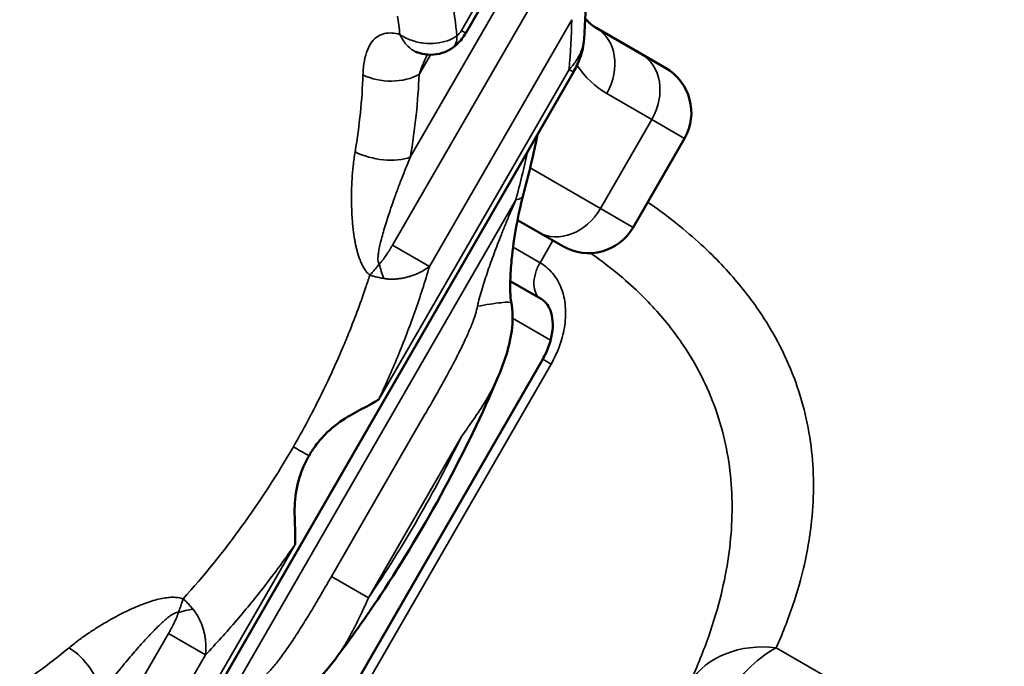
# Model space of a CAD drawing. Header units: millimetres. Extents: x 0 to 14369, y -869 to 2970.
# Tile 538 of 656: x 3885.57 to 3895.15, y 1194.54 to 1200.83. Entities that reach past the tile are written whole.
import ezdxf

# ---------------------------------------------------------------- set-up
doc = ezdxf.new("R2010")
doc.units = ezdxf.units.MM
doc.header["$LTSCALE"] = 10
doc.layers.add('Sichtbar (ISO)', color=7, linetype='Continuous', lineweight=50)
doc.layers.add('Sichtbar schmal (ISO)', color=7, linetype='Continuous', lineweight=35)

msp = doc.modelspace()

# ---------------------------------------------------------------- linework, layer by layer
at = {"layer": 'Sichtbar (ISO)'}
for p, q in [((3889.9069, 1200.7002), (3890.8179, 1202.2781)), ((3891.6144, 1200.4976), (3891.1759, 1200.7507)), ((3891.6144, 1200.4976), (3891.8528, 1200.36)), ((3890.9548, 1200.3213), (3886.4373, 1192.4967)), ((3890.9547, 1200.3213), (3890.9548, 1200.3213)), ((3891.5358, 1198.8109), (3892.0358, 1199.6769)), ((3890.6144, 1198.7655), (3890.4111, 1198.8829)), ((3890.6144, 1198.7655), (3890.8528, 1198.6279)), ((3890.3401, 1198.2888), (3890.6406, 1198.1153)), ((3890.6406, 1198.1153), (3890.6406, 1198.1153)), ((3888.5557, 1193.892), (3890.6557, 1197.5293)), ((3890.2229, 1197.361), (3890.2229, 1197.361)), ((3886.2513, 1194.876), (3886.2512, 1194.876))]:
    msp.add_line(p, q, dxfattribs=at)
for centre, start, end in [((3891.6028, 1199.9269), 330, 60), ((3891.1028, 1199.0609), 240, 330)]:
    msp.add_arc(centre, 0.5, start, end, dxfattribs=at)
msp.add_ellipse((3890.0554, 1198.0247), major_axis=(0.2952, 0.0534), ratio=0.085749, start_param=6.28315, end_param=6.283254, dxfattribs=at)
for points in [[(3891.0781, 1201.1481), (3891.0776, 1200.9823), (3891.0711, 1200.8132), (3891.0587, 1200.6416)], [(3889.4209, 1200.5194), (3889.419, 1200.5202), (3889.418, 1200.5205), (3889.418, 1200.5205)], [(3890.6068, 1199.7184), (3890.5667, 1199.5226), (3890.52, 1199.3249), (3890.467, 1199.1263)]]:
    msp.add_open_spline(points, degree=3, dxfattribs=at)
for points, knots in [([(3891.0706, 1200.8436), (3891.0751, 1200.838), (3891.0795, 1200.8327), (3891.1136, 1200.7936), (3891.1434, 1200.7695), (3891.1759, 1200.7507)], [2.9167373, 2.9167373, 2.9167373, 2.9167373, 2.9463105, 2.9463105, 3.1415927, 3.1415927, 3.1415927, 3.1415927]), ([(3889.9069, 1200.7002), (3889.8841, 1200.6608), (3889.8554, 1200.6241), (3889.808, 1200.5795), (3889.7924, 1200.5667), (3889.7761, 1200.5552)], [0, 0, 0, 0, 0.01365591, 0.01365591, 0.01973724, 0.01973724, 0.01973724, 0.01973724]), ([(3891.0589, 1200.644), (3891.055, 1200.5804), (3891.0406, 1200.5169), (3891.0014, 1200.4099), (3890.9795, 1200.3646), (3890.954, 1200.3217)], [0.00027695, 0.00027695, 0.00027695, 0.00027695, 0.01974127, 0.01974127, 0.03470044, 0.03470044, 0.03470044, 0.03470044]), ([(3889.7761, 1200.5552), (3889.7464, 1200.5343), (3889.7131, 1200.5181), (3889.6429, 1200.496), (3889.6049, 1200.4903), (3889.529, 1200.4906), (3889.4902, 1200.4968), (3889.4424, 1200.5114), (3889.4316, 1200.5152), (3889.4209, 1200.5194)], [0, 0, 0, 0, 0.010922, 0.010922, 0.02221465, 0.02221465, 0.03383586, 0.03383586, 0.03730193, 0.03730193, 0.03730193, 0.03730193]), ([(3890.467, 1199.1263), (3890.4142, 1198.9288), (3890.3753, 1198.7141), (3890.3469, 1198.4279), (3890.342, 1198.3593), (3890.3383, 1198.2199), (3890.3381, 1198.147), (3890.3506, 1198.0781)], [0, 0, 0, 0, 0.0668313, 0.0668313, 0.0876065, 0.0876065, 0.108865, 0.108865, 0.108865, 0.108865]), ([(3890.3506, 1198.0781), (3890.3647, 1198), (3890.3657, 1197.9192), (3890.3491, 1197.7507), (3890.3288, 1197.662), (3890.2799, 1197.5029), (3890.2528, 1197.4313), (3890.2229, 1197.361)], [0, 0, 0, 0, 0.02383739, 0.02383739, 0.05100363, 0.05100363, 0.07395917, 0.07395917, 0.07395917, 0.07395917]), ([(3890.6557, 1197.5293), (3890.6817, 1197.5743), (3890.7035, 1197.6226), (3890.7353, 1197.7174), (3890.7458, 1197.7651), (3890.7552, 1197.853), (3890.7544, 1197.8944), (3890.7442, 1197.966), (3890.7348, 1197.997), (3890.7101, 1198.0499), (3890.6945, 1198.0712), (3890.6658, 1198.0987), (3890.6538, 1198.1077), (3890.6406, 1198.1153)], [0, 0, 0, 0, 0.01561422, 0.01561422, 0.03100026, 0.03100026, 0.04609059, 0.04609059, 0.06111281, 0.06111281, 0.07777949, 0.07777949, 0.08813425, 0.08813425, 0.08813425, 0.08813425]), ([(3890.2229, 1197.361), (3889.9131, 1196.6305), (3889.5208, 1195.9028), (3888.9349, 1195.0211), (3888.7873, 1194.8127), (3888.635, 1194.6107)], [0, 0, 0, 0, 0.2418334, 0.2418334, 0.3189315, 0.3189315, 0.3189315, 0.3189315]), ([(3888.3814, 1196.5904), (3888.4008, 1196.6241), (3888.4221, 1196.6567), (3888.4727, 1196.7257), (3888.5028, 1196.7615), (3888.5982, 1196.8598), (3888.6647, 1196.9108), (3888.7966, 1196.994), (3888.8587, 1197.0261), (3888.9897, 1197.0946), (3889.0357, 1197.1217), (3889.0582, 1197.1365), (3889.0592, 1197.1371), (3889.06, 1197.1376)], [-0.03542474, -0.03542474, -0.03542474, -0.03542474, -0.03149139, -0.03149139, -0.02675471, -0.02675471, -0.01760203, -0.01760203, -0.00940478, -0.00940478, 0, 0, 0.00033768, 0.00033768, 0.00033768, 0.00033768]), ([(3888.247, 1195.7295), (3888.2471, 1195.7305), (3888.2471, 1195.7315), (3888.248, 1195.7481), (3888.2495, 1195.8039), (3888.243, 1195.9599), (3888.2396, 1196.0298), (3888.2458, 1196.1856), (3888.2568, 1196.2686), (3888.2942, 1196.4002), (3888.3101, 1196.444), (3888.3444, 1196.5222), (3888.362, 1196.5568), (3888.3814, 1196.5904)], [-0.1099091, -0.1099091, -0.1099091, -0.1099091, -0.1078659, -0.1078659, -0.0771022, -0.0771022, -0.0527542, -0.0527542, -0.0256401, -0.0256401, -0.0116388, -0.0116388, -0.000001, -0.000001, -0.000001, -0.000001]), ([(3888.635, 1194.6107), (3888.5634, 1194.5157), (3888.4858, 1194.4245), (3888.305, 1194.2593), (3888.1971, 1194.1844), (3888.0779, 1194.1416)], [0, 0, 0, 0, 0.03573901, 0.03573901, 0.07378991, 0.07378991, 0.07378991, 0.07378991])]:
    msp.add_open_spline(points, degree=3, knots=knots, dxfattribs=at)
at = {"layer": 'Sichtbar schmal (ISO)'}
for p, q in [((3889.8643, 1200.7248), (3890.7753, 1202.3027)), ((3889.3673, 1199.4934), (3890.6834, 1201.773)), ((3890.5792, 1201.0385), (3889.1942, 1198.6397)), ((3890.9389, 1200.8308), (3889.554, 1198.432)), ((3889.8643, 1200.7248), (3889.9069, 1200.7002)), ((3889.4528, 1200.2996), (3889.563, 1200.4905)), ((3890.9123, 1200.3458), (3889.06, 1197.1376)), ((3890.9123, 1200.3458), (3890.9547, 1200.3213)), ((3891.718, 1199.8604), (3891.2795, 1200.1136)), ((3891.218, 1198.9944), (3891.718, 1199.8604)), ((3891.718, 1199.8604), (3892.0358, 1199.6769)), ((3891.218, 1198.9944), (3890.5336, 1199.3895)), ((3887.2336, 1193.6036), (3890.3943, 1199.0782)), ((3891.218, 1198.9944), (3891.5358, 1198.8109)), ((3890.7547, 1198.6845), (3890.6297, 1198.468)), ((3889.554, 1198.432), (3889.1942, 1198.6397)), ((3890.368, 1198.6191), (3890.6297, 1198.468)), ((3890.0379, 1198.1169), (3890.0379, 1198.1169)), ((3890.3628, 1197.9293), (3890.733, 1197.7156)), ((3890.7372, 1197.4822), (3890.6557, 1197.5293)), ((3890.7372, 1197.4822), (3888.3372, 1193.3253)), ((3888.6006, 1195.4175), (3889.507, 1196.9874)), ((3888.9603, 1195.2098), (3889.8667, 1196.7797)), ((3888.247, 1195.7295), (3886.3947, 1192.5213)), ((3888.9603, 1195.2098), (3888.6006, 1195.4175)), ((3885.6283, 1192.4634), (3887.0133, 1194.8622)), ((3887.373, 1194.6545), (3887.0133, 1194.8622)), ((3909.4737, 1185.1718), (3892.9287, 1194.724)), ((3885.9881, 1192.2557), (3887.373, 1194.6545))]:
    msp.add_line(p, q, dxfattribs=at)
for centre, major_axis, ratio, start_param, end_param in [((3886.0953, 1197.8776), (2.7141, 4.7009), 0.548503, 5.622349, 5.70744), ((3886.1055, 1197.8854), (-3.5051, -6.0711), 0.548503, 2.274172, 2.358317), ((3890.6144, 1201.0749), (1, 1.7321), 0.57735, 2.103536, 2.103542), ((3889.6034, 1200.8006), (0.1726, -0.2453), 0.539651, 6.283133, 6.992785), ((3889.8039, 1200.777), (-0.048, -0.1142), 0.625429, 0.787148, 1.369219), ((3890.9259, 1200.3177), (0.25, 0.433), 0.816497, 4.712389, 6.283185), ((3891.3644, 1200.0646), (0.25, 0.433), 0.816497, 4.712389, 6.283185), ((3892.5295, 1202.2787), (-1.25, -2.1651), 0.57735, 6.010842, 6.283185), ((3885.4401, 1198.2762), (2.502, 4.3336), 0.554294, 5.305019, 5.481712), ((3889.1631, 1200.4668), (0.3997, -0.0143), 0.581454, 4.035328, 5.54332), ((3885.7293, 1198.1102), (2.7018, 4.6797), 0.548503, 5.304722, 5.481391), ((3889.0777, 1199.6606), (0.3942, -0.0677), 0.466802, 4.115818, 5.614156), ((3885.742, 1198.106), (3.5972, 6.2305), 0.548503, 5.168399, 5.241371), ((3890.1771, 1199.2036), (0.2899, -0.0774), 0.368196, 5.652191, 6.283185), ((3890.8644, 1199.1985), (-0.25, -0.433), 0.816497, 0, 1.570796), ((3889.1827, 1198.3876), (0.0992, -0.2831), 0.313272, 4.362997, 4.861838), ((3890.0554, 1198.0247), (0.2952, 0.0534), 0.085749, 0.000069, 1.671688), ((3890.7051, 1197.7317), (0.15, 0.2598), 0.619309, 6.121902, 6.122033), ((3886.129, 1197.8911), (-3.4869, -6.0394), 0.548503, 1.440459, 1.701134), ((3885.8184, 1198.0703), (-2.5001, -4.3302), 0.556723, 1.199121, 1.570788), ((3888.3931, 1196.5837), (0.3464, -0.2), 0.000032, 1.604636, 2.064147), ((3887.2258, 1194.9983), (0.2948, 0.0557), 0.313299, 1.421398, 1.920159), ((3885.451, 1198.2952), (-2.5021, -4.3337), 0.554294, 0.801476, 0.978164), ((3886.0709, 1194.4527), (-0.2557, 0.3076), 0.466802, 3.810622, 5.30896), ((3892.9544, 1193.8927), (-0.9132, 0.4076), 0.80324, 5.083145, 6.154255), ((3892.9544, 1193.8927), (-0.5, -0.866), 0.619309, 3.92699, 5.497788)]:
    msp.add_ellipse(centre, major_axis=major_axis, ratio=ratio, start_param=start_param, end_param=end_param, dxfattribs=at)
for points, knots in [([(3889.2661, 1200.6869), (3889.2626, 1200.7175), (3889.259, 1200.7476), (3889.255, 1200.7775), (3889.2509, 1200.8074), (3889.2463, 1200.8372), (3889.2415, 1200.8665)], [0, 0, 0, 0, 0.5, 0.5, 0.5, 1, 1, 1, 1]), ([(3888.9062, 1200.2946), (3888.9078, 1200.3446), (3888.9125, 1200.3893), (3888.9199, 1200.4294), (3888.9272, 1200.4695), (3888.9373, 1200.5049), (3888.9497, 1200.5358), (3888.9621, 1200.5666), (3888.9769, 1200.5929), (3888.9936, 1200.6148), (3889.0104, 1200.6367), (3889.0292, 1200.6542), (3889.0497, 1200.6676), (3889.0702, 1200.681), (3889.0924, 1200.6903), (3889.1158, 1200.6958), (3889.1392, 1200.7012), (3889.1639, 1200.7028), (3889.1889, 1200.7012), (3889.214, 1200.6996), (3889.2396, 1200.6948), (3889.2661, 1200.6869)], [0, 0, 0, 0, 0.142857, 0.142857, 0.142857, 0.285714, 0.285714, 0.285714, 0.428571, 0.428571, 0.428571, 0.571429, 0.571429, 0.571429, 0.714286, 0.714286, 0.714286, 0.857143, 0.857143, 0.857143, 1, 1, 1, 1]), ([(3889.2661, 1200.6869), (3889.2846, 1200.6484), (3889.305, 1200.6164), (3889.327, 1200.5904), (3889.349, 1200.5645), (3889.3727, 1200.5447), (3889.3968, 1200.531), (3889.4045, 1200.5267), (3889.4123, 1200.5229), (3889.4201, 1200.5198), (3889.4204, 1200.5197), (3889.4206, 1200.5196), (3889.4209, 1200.5194)], [0, 0, 0, 0, 0.2, 0.2, 0.2, 0.4, 0.4, 0.4, 0.4639553, 0.4639553, 0.4639553, 0.466191, 0.466191, 0.466191, 0.466191]), ([(3889.8207, 1200.6752), (3889.7938, 1200.6551), (3889.7624, 1200.6389), (3889.7279, 1200.6264), (3889.6934, 1200.614), (3889.6557, 1200.6056), (3889.6171, 1200.6015), (3889.5785, 1200.5975), (3889.5391, 1200.5979), (3889.499, 1200.6026), (3889.459, 1200.6074), (3889.4182, 1200.6167), (3889.3788, 1200.6305), (3889.3394, 1200.6443), (3889.3013, 1200.6626), (3889.2661, 1200.6869)], [0.0000008, 0.0000008, 0.0000008, 0.0000008, 0.2, 0.2, 0.2, 0.4, 0.4, 0.4, 0.6, 0.6, 0.6, 0.8, 0.8, 0.8, 1, 1, 1, 1]), ([(3891.0587, 1200.6416), (3891.0573, 1200.6217), (3891.054, 1200.601), (3891.0486, 1200.5796), (3891.0426, 1200.5554), (3891.0339, 1200.5304), (3891.0222, 1200.5047), (3891.0106, 1200.4791), (3890.996, 1200.4528), (3890.9778, 1200.4261), (3890.9596, 1200.3995), (3890.9379, 1200.3724), (3890.9123, 1200.3458)], [0.6112218, 0.6112218, 0.6112218, 0.6112218, 0.6999994, 0.6999994, 0.6999994, 0.8, 0.8, 0.8, 0.9, 0.9, 0.9, 1, 1, 1, 1]), ([(3889.4528, 1200.2996), (3889.4691, 1200.3445), (3889.4855, 1200.3861), (3889.5017, 1200.4243), (3889.5119, 1200.4483), (3889.522, 1200.4709), (3889.5321, 1200.4923)], [0.000001, 0.000001, 0.000001, 0.000001, 0.125, 0.125, 0.125, 0.2033122, 0.2033122, 0.2033122, 0.2033122]), ([(3888.9727, 1198.3464), (3888.9706, 1198.3483), (3888.9685, 1198.3502), (3888.9664, 1198.3522), (3888.957, 1198.3611), (3888.9479, 1198.3712), (3888.9392, 1198.3824), (3888.9365, 1198.3859), (3888.9339, 1198.3895), (3888.9312, 1198.3931), (3888.9235, 1198.4041), (3888.916, 1198.4159), (3888.909, 1198.4286), (3888.9059, 1198.434), (3888.903, 1198.4396), (3888.9001, 1198.4453), (3888.894, 1198.4575), (3888.8881, 1198.4703), (3888.8826, 1198.4837), (3888.8794, 1198.4913), (3888.8764, 1198.4991), (3888.8735, 1198.5071), (3888.8688, 1198.5196), (3888.8644, 1198.5326), (3888.8602, 1198.546), (3888.8572, 1198.5559), (3888.8542, 1198.566), (3888.8514, 1198.5763), (3888.848, 1198.5887), (3888.8447, 1198.6014), (3888.8417, 1198.6144), (3888.8387, 1198.6268), (3888.836, 1198.6396), (3888.8333, 1198.6526), (3888.8309, 1198.6645), (3888.8286, 1198.6767), (3888.8264, 1198.6891), (3888.8237, 1198.7044), (3888.8211, 1198.7201), (3888.8187, 1198.7362), (3888.8171, 1198.7474), (3888.8155, 1198.7589), (3888.814, 1198.7705), (3888.8116, 1198.789), (3888.8095, 1198.808), (3888.8075, 1198.8276), (3888.8065, 1198.8378), (3888.8055, 1198.8481), (3888.8046, 1198.8586), (3888.8027, 1198.8807), (3888.8011, 1198.9034), (3888.7997, 1198.9267), (3888.7992, 1198.9355), (3888.7987, 1198.9445), (3888.7983, 1198.9535), (3888.797, 1198.9795), (3888.7961, 1199.0061), (3888.7955, 1199.0335), (3888.7954, 1199.0407), (3888.7952, 1199.048), (3888.7951, 1199.0553), (3888.7947, 1199.0855), (3888.7948, 1199.1167), (3888.7954, 1199.1489), (3888.7955, 1199.1542), (3888.7956, 1199.1595), (3888.7957, 1199.1649), (3888.7966, 1199.2029), (3888.7982, 1199.2423), (3888.8007, 1199.2832), (3888.8032, 1199.3241), (3888.8067, 1199.3666), (3888.8114, 1199.4105), (3888.8162, 1199.4545), (3888.8222, 1199.4999), (3888.83, 1199.5464)], [0, 0, 0, 0, 0.013027, 0.013027, 0.013027, 0.071429, 0.071429, 0.071429, 0.089363, 0.089363, 0.089363, 0.142857, 0.142857, 0.142857, 0.165586, 0.165586, 0.165586, 0.214286, 0.214286, 0.214286, 0.241924, 0.241924, 0.241924, 0.285714, 0.285714, 0.285714, 0.318185, 0.318185, 0.318185, 0.357143, 0.357143, 0.357143, 0.394387, 0.394387, 0.394387, 0.428571, 0.428571, 0.428571, 0.470633, 0.470633, 0.470633, 0.5, 0.5, 0.5, 0.546875, 0.546875, 0.546875, 0.571429, 0.571429, 0.571429, 0.623141, 0.623141, 0.623141, 0.642857, 0.642857, 0.642857, 0.699362, 0.699362, 0.699362, 0.714286, 0.714286, 0.714286, 0.775598, 0.775598, 0.775598, 0.785714, 0.785714, 0.785714, 0.857143, 0.857143, 0.857143, 0.928571, 0.928571, 0.928571, 1, 1, 1, 1]), ([(3889.0654, 1198.4553), (3889.0622, 1198.4582), (3889.0596, 1198.4622), (3889.0576, 1198.4673), (3889.0571, 1198.4686), (3889.0566, 1198.4699), (3889.0562, 1198.4713), (3889.0543, 1198.4772), (3889.0531, 1198.4844), (3889.0525, 1198.4927), (3889.0524, 1198.4945), (3889.0523, 1198.4964), (3889.0522, 1198.4983), (3889.0519, 1198.5074), (3889.0522, 1198.5178), (3889.0531, 1198.5293), (3889.0532, 1198.5315), (3889.0534, 1198.5337), (3889.0537, 1198.5359), (3889.055, 1198.5501), (3889.0572, 1198.5659), (3889.0602, 1198.5829), (3889.0631, 1198.5999), (3889.0668, 1198.6182), (3889.0712, 1198.6377), (3889.0756, 1198.6571), (3889.0806, 1198.6778), (3889.0863, 1198.6997), (3889.092, 1198.7216), (3889.0984, 1198.7448), (3889.1055, 1198.7692), (3889.1125, 1198.7937), (3889.1202, 1198.8194), (3889.1286, 1198.8464), (3889.137, 1198.8735), (3889.1461, 1198.9018), (3889.1558, 1198.9314), (3889.1656, 1198.961), (3889.176, 1198.9919), (3889.1872, 1199.0242), (3889.1984, 1199.0565), (3889.2103, 1199.0903), (3889.2232, 1199.1257), (3889.236, 1199.1612), (3889.2498, 1199.1983), (3889.2646, 1199.2373), (3889.2794, 1199.2762), (3889.2952, 1199.317), (3889.3123, 1199.3597), (3889.3294, 1199.4024), (3889.3476, 1199.447), (3889.3673, 1199.4934)], [0, 0, 0, 0, 0.057414, 0.057414, 0.057414, 0.071429, 0.071429, 0.071429, 0.130249, 0.130249, 0.130249, 0.142857, 0.142857, 0.142857, 0.20311, 0.20311, 0.20311, 0.214286, 0.214286, 0.214286, 0.285714, 0.285714, 0.285714, 0.357143, 0.357143, 0.357143, 0.428571, 0.428571, 0.428571, 0.5, 0.5, 0.5, 0.571429, 0.571429, 0.571429, 0.642857, 0.642857, 0.642857, 0.714286, 0.714286, 0.714286, 0.785714, 0.785714, 0.785714, 0.857143, 0.857143, 0.857143, 0.928571, 0.928571, 0.928571, 1, 1, 1, 1]), ([(3890.0211, 1198.0445), (3890.0267, 1198.0723), (3890.0335, 1198.1003), (3890.041, 1198.1286), (3890.0486, 1198.1569), (3890.0568, 1198.1856), (3890.0656, 1198.2144), (3890.0743, 1198.2433), (3890.0835, 1198.2724), (3890.093, 1198.3015), (3890.1026, 1198.3306), (3890.1124, 1198.3598), (3890.1224, 1198.3886), (3890.1323, 1198.4174), (3890.1424, 1198.4459), (3890.1525, 1198.474), (3890.1626, 1198.5022), (3890.1728, 1198.5301), (3890.1834, 1198.5586), (3890.1941, 1198.5872), (3890.2051, 1198.6164), (3890.2169, 1198.6471), (3890.2286, 1198.6777), (3890.2411, 1198.7098), (3890.2542, 1198.743), (3890.2674, 1198.7763), (3890.2813, 1198.8108), (3890.2959, 1198.8466), (3890.3106, 1198.8824), (3890.326, 1198.9195), (3890.3423, 1198.9581), (3890.3587, 1198.9967), (3890.376, 1199.0368), (3890.3943, 1199.0782)], [0, 0, 0, 0, 0.090909, 0.090909, 0.090909, 0.181818, 0.181818, 0.181818, 0.272727, 0.272727, 0.272727, 0.363636, 0.363636, 0.363636, 0.454545, 0.454545, 0.454545, 0.545455, 0.545455, 0.545455, 0.636364, 0.636364, 0.636364, 0.727273, 0.727273, 0.727273, 0.818182, 0.818182, 0.818182, 0.909091, 0.909091, 0.909091, 1, 1, 1, 1]), ([(3891.6773, 1199.0559), (3891.7663, 1198.9949), (3892.0365, 1198.7966), (3892.3946, 1198.4696), (3892.7076, 1198.0934), (3892.9311, 1197.7394), (3893.0932, 1197.3936), (3893.2072, 1197.041), (3893.2748, 1196.6822), (3893.298, 1196.3217), (3893.2803, 1195.962), (3893.2215, 1195.5869), (3893.1134, 1195.1813), (3892.9986, 1194.8807), (3892.9287, 1194.724)], [0.0464139, 0.0464139, 0.0464139, 0.0464139, 0.0833333, 0.1666667, 0.25, 0.3333333, 0.4166667, 0.5, 0.5833333, 0.6666667, 0.75, 0.8333333, 0.9166667, 0.9999999, 0.9999999, 0.9999999, 0.9999999]), ([(3889.0654, 1198.4553), (3889.0676, 1198.4573), (3889.0699, 1198.4595), (3889.0723, 1198.462), (3889.0747, 1198.4644), (3889.0772, 1198.4671), (3889.0799, 1198.4701), (3889.0825, 1198.4731), (3889.0854, 1198.4765), (3889.0885, 1198.4802), (3889.0915, 1198.4839), (3889.0947, 1198.488), (3889.0981, 1198.4924), (3889.1015, 1198.4967), (3889.105, 1198.5015), (3889.1087, 1198.5065), (3889.1124, 1198.5115), (3889.1162, 1198.5169), (3889.1202, 1198.5226), (3889.1242, 1198.5283), (3889.1284, 1198.5343), (3889.1327, 1198.5408), (3889.137, 1198.5472), (3889.1415, 1198.554), (3889.1463, 1198.5613), (3889.151, 1198.5686), (3889.1559, 1198.5763), (3889.161, 1198.5845), (3889.1661, 1198.5927), (3889.1715, 1198.6013), (3889.177, 1198.6105), (3889.1826, 1198.6197), (3889.1883, 1198.6295), (3889.1942, 1198.6397)], [0.0000054, 0.0000054, 0.0000054, 0.0000054, 0.0909091, 0.0909091, 0.0909091, 0.1818182, 0.1818182, 0.1818182, 0.2727273, 0.2727273, 0.2727273, 0.3636364, 0.3636364, 0.3636364, 0.4545455, 0.4545455, 0.4545455, 0.5454545, 0.5454545, 0.5454545, 0.6363636, 0.6363636, 0.6363636, 0.7272727, 0.7272727, 0.7272727, 0.8181818, 0.8181818, 0.8181818, 0.9090909, 0.9090909, 0.9090909, 1, 1, 1, 1]), ([(3891.1212, 1198.5613), (3891.2033, 1198.5042), (3891.2795, 1198.4469), (3891.3503, 1198.3899), (3891.5057, 1198.2647), (3891.635, 1198.1408), (3891.745, 1198.0201), (3891.855, 1197.8994), (3891.9457, 1197.7819), (3892.0228, 1197.6673), (3892.1, 1197.5527), (3892.1635, 1197.4411), (3892.2177, 1197.3303), (3892.2718, 1197.2194), (3892.3166, 1197.1095), (3892.3539, 1196.9981), (3892.3912, 1196.8867), (3892.4211, 1196.7739), (3892.4437, 1196.6597), (3892.4664, 1196.5456), (3892.4818, 1196.4301), (3892.4905, 1196.314), (3892.4991, 1196.1979), (3892.501, 1196.0811), (3892.4965, 1195.9642), (3892.492, 1195.8473), (3892.4813, 1195.7302), (3892.4641, 1195.6103), (3892.4469, 1195.4904), (3892.4232, 1195.3677), (3892.3917, 1195.2397), (3892.3602, 1195.1117), (3892.321, 1194.9783), (3892.2715, 1194.8372), (3892.2221, 1194.696), (3892.1625, 1194.5471), (3892.0909, 1194.3912)], [0.0453664, 0.0453664, 0.0453664, 0.0453664, 0.0833333, 0.0833333, 0.0833333, 0.1666667, 0.1666667, 0.1666667, 0.25, 0.25, 0.25, 0.3333333, 0.3333333, 0.3333333, 0.4166667, 0.4166667, 0.4166667, 0.5, 0.5, 0.5, 0.5833333, 0.5833333, 0.5833333, 0.6666667, 0.6666667, 0.6666667, 0.75, 0.75, 0.75, 0.8333333, 0.8333333, 0.8333333, 0.9166667, 0.9166667, 0.9166667, 0.9999999, 0.9999999, 0.9999999, 0.9999999]), ([(3890.6406, 1198.1153), (3890.6195, 1198.1275), (3890.6023, 1198.1464), (3890.5904, 1198.1707), (3890.5784, 1198.1949), (3890.5717, 1198.2245), (3890.5707, 1198.2571), (3890.5697, 1198.2898), (3890.5744, 1198.3255), (3890.5845, 1198.3616), (3890.5945, 1198.3976), (3890.6099, 1198.4341), (3890.6297, 1198.468)], [0.0000655, 0.0000655, 0.0000655, 0.0000655, 0.25, 0.25, 0.25, 0.5, 0.5, 0.5, 0.75, 0.75, 0.75, 1, 1, 1, 1]), ([(3889.0654, 1198.4553), (3889.0558, 1198.443), (3889.0459, 1198.4306), (3889.0357, 1198.4182), (3889.0255, 1198.4058), (3889.0151, 1198.3935), (3889.0044, 1198.3815), (3888.9938, 1198.3695), (3888.983, 1198.3578), (3888.9727, 1198.3464)], [0, 0, 0, 0, 0.333333, 0.333333, 0.333333, 0.666667, 0.666667, 0.666667, 1, 1, 1, 1]), ([(3889.1098, 1198.3147), (3889.1215, 1198.3129), (3889.1331, 1198.3113), (3889.1445, 1198.3102), (3889.1559, 1198.3091), (3889.1671, 1198.3085), (3889.1788, 1198.3083), (3889.1905, 1198.308), (3889.2027, 1198.3082), (3889.2151, 1198.3087), (3889.2276, 1198.3093), (3889.2403, 1198.3104), (3889.2533, 1198.3119), (3889.2663, 1198.3134), (3889.2795, 1198.3153), (3889.2928, 1198.3178), (3889.3062, 1198.3202), (3889.3197, 1198.3232), (3889.3334, 1198.3266), (3889.3471, 1198.3301), (3889.3611, 1198.3341), (3889.3752, 1198.3388), (3889.3894, 1198.3434), (3889.4037, 1198.3486), (3889.4184, 1198.3546), (3889.433, 1198.3606), (3889.4478, 1198.3673), (3889.4628, 1198.3749), (3889.4779, 1198.3825), (3889.493, 1198.3909), (3889.5083, 1198.4004), (3889.5236, 1198.4098), (3889.5389, 1198.4204), (3889.554, 1198.432)], [0, 0, 0, 0, 0.090909, 0.090909, 0.090909, 0.181818, 0.181818, 0.181818, 0.272727, 0.272727, 0.272727, 0.363636, 0.363636, 0.363636, 0.454545, 0.454545, 0.454545, 0.545455, 0.545455, 0.545455, 0.636364, 0.636364, 0.636364, 0.727273, 0.727273, 0.727273, 0.818182, 0.818182, 0.818182, 0.909091, 0.909091, 0.909091, 1, 1, 1, 1]), ([(3888.2291, 1196.6784), (3888.2859, 1196.7769), (3888.3419, 1196.8782), (3888.3967, 1196.9821), (3888.4009, 1196.99), (3888.405, 1196.998), (3888.4092, 1197.0059), (3888.4596, 1197.1022), (3888.5088, 1197.2007), (3888.557, 1197.3017), (3888.5711, 1197.3314), (3888.5852, 1197.3613), (3888.5991, 1197.3915), (3888.6365, 1197.4723), (3888.6731, 1197.5547), (3888.7087, 1197.6383), (3888.7313, 1197.6915), (3888.7534, 1197.7451), (3888.7751, 1197.7991), (3888.8002, 1197.8617), (3888.8246, 1197.9247), (3888.8483, 1197.9882), (3888.8774, 1198.0659), (3888.9053, 1198.1442), (3888.932, 1198.2229), (3888.9459, 1198.2639), (3888.9595, 1198.3051), (3888.9727, 1198.3464)], [0, 0, 0, 0, 0.2, 0.2, 0.2, 0.215275, 0.215275, 0.215275, 0.4, 0.4, 0.4, 0.45428, 0.45428, 0.45428, 0.6, 0.6, 0.6, 0.692662, 0.692662, 0.692662, 0.8, 0.8, 0.8, 0.931507, 0.931507, 0.931507, 1, 1, 1, 1]), ([(3888.9727, 1198.3464), (3888.9867, 1198.3418), (3889.0021, 1198.3378), (3889.0174, 1198.334), (3889.0327, 1198.3302), (3889.0479, 1198.3267), (3889.0633, 1198.3235), (3889.0787, 1198.3203), (3889.0944, 1198.3174), (3889.1098, 1198.3147)], [0, 0, 0, 0, 0.3333333, 0.3333333, 0.3333333, 0.6666667, 0.6666667, 0.6666667, 0.9997477, 0.9997477, 0.9997477, 0.9997477]), ([(3889.507, 1196.9874), (3889.5452, 1197.0535), (3889.5813, 1197.1166), (3889.6152, 1197.1766), (3889.6492, 1197.2365), (3889.6809, 1197.2933), (3889.7105, 1197.3474), (3889.7402, 1197.4015), (3889.7678, 1197.4529), (3889.7934, 1197.5017), (3889.819, 1197.5506), (3889.8426, 1197.5969), (3889.8641, 1197.6408), (3889.8857, 1197.6847), (3889.9052, 1197.7263), (3889.9226, 1197.7652), (3889.94, 1197.8042), (3889.9552, 1197.8407), (3889.9683, 1197.8745), (3889.9814, 1197.9082), (3889.9923, 1197.9394), (3890.0011, 1197.9677), (3890.0099, 1197.9961), (3890.0165, 1198.0217), (3890.0211, 1198.0445)], [0, 0, 0, 0, 0.125, 0.125, 0.125, 0.25, 0.25, 0.25, 0.375, 0.375, 0.375, 0.5, 0.5, 0.5, 0.625, 0.625, 0.625, 0.75, 0.75, 0.75, 0.875, 0.875, 0.875, 0.9999589, 0.9999589, 0.9999589, 0.9999589]), ([(3889.8667, 1196.7797), (3889.9129, 1196.8435), (3889.9567, 1196.9051), (3889.9972, 1196.9649), (3890.0377, 1197.0246), (3890.075, 1197.0824), (3890.1085, 1197.1389), (3890.1421, 1197.1955), (3890.172, 1197.2507), (3890.1977, 1197.3049), (3890.2066, 1197.3237), (3890.215, 1197.3424), (3890.2229, 1197.361)], [0, 0, 0, 0, 0.125, 0.125, 0.125, 0.25, 0.25, 0.25, 0.375, 0.375, 0.375, 0.4184364, 0.4184364, 0.4184364, 0.4184364]), ([(3888.247, 1195.7295), (3888.1569, 1195.5998), (3887.9719, 1195.3472), (3887.6792, 1194.9872), (3887.4765, 1194.7629), (3887.373, 1194.6545)], [0.0000033, 0.0000033, 0.0000033, 0.0000033, 0.3333333, 0.6666667, 0.9999993, 0.9999993, 0.9999993, 0.9999993]), ([(3887.9422, 1194.4437), (3887.9627, 1194.4617), (3887.9847, 1194.4838), (3888.0083, 1194.5099), (3888.0319, 1194.5361), (3888.0571, 1194.5664), (3888.0835, 1194.6003), (3888.1099, 1194.6342), (3888.1375, 1194.6717), (3888.1665, 1194.7132), (3888.1956, 1194.7547), (3888.2261, 1194.8002), (3888.2577, 1194.8488), (3888.2893, 1194.8975), (3888.322, 1194.9494), (3888.3542, 1195.0017), (3888.3865, 1195.0541), (3888.4184, 1195.107), (3888.4487, 1195.158), (3888.4791, 1195.209), (3888.508, 1195.2582), (3888.5335, 1195.3019), (3888.559, 1195.3455), (3888.5811, 1195.3837), (3888.6006, 1195.4175)], [0.0000545, 0.0000545, 0.0000545, 0.0000545, 0.125, 0.125, 0.125, 0.25, 0.25, 0.25, 0.375, 0.375, 0.375, 0.5, 0.5, 0.5, 0.625, 0.625, 0.625, 0.75, 0.75, 0.75, 0.875, 0.875, 0.875, 1, 1, 1, 1]), ([(3888.635, 1194.6107), (3888.6696, 1194.6565), (3888.7023, 1194.7059), (3888.7327, 1194.7563), (3888.7668, 1194.8129), (3888.7981, 1194.8706), (3888.8265, 1194.9264), (3888.855, 1194.9821), (3888.8807, 1195.036), (3888.903, 1195.0837), (3888.9252, 1195.1315), (3888.944, 1195.1732), (3888.9603, 1195.2098)], [0.5136056, 0.5136056, 0.5136056, 0.5136056, 0.625, 0.625, 0.625, 0.75, 0.75, 0.75, 0.875, 0.875, 0.875, 1, 1, 1, 1]), ([(3887.1565, 1195.2009), (3887.1551, 1195.1963), (3887.1537, 1195.1916), (3887.1523, 1195.187), (3887.1488, 1195.1758), (3887.1451, 1195.1648), (3887.1414, 1195.1539), (3887.1362, 1195.1385), (3887.1309, 1195.1237), (3887.1254, 1195.109), (3887.1199, 1195.0943), (3887.1142, 1195.0799), (3887.1085, 1195.066)], [0, 0, 0, 0, 0.09707, 0.09707, 0.09707, 0.3333333, 0.3333333, 0.3333333, 0.6666667, 0.6666667, 0.6666667, 1, 1, 1, 1]), ([(3887.2525, 1195.0978), (3887.2429, 1195.1094), (3887.2328, 1195.1212), (3887.2225, 1195.1327), (3887.2122, 1195.1442), (3887.2018, 1195.1556), (3887.1907, 1195.167), (3887.1797, 1195.1784), (3887.1682, 1195.1898), (3887.1565, 1195.2009)], [0.0010317, 0.0010317, 0.0010317, 0.0010317, 0.3333333, 0.3333333, 0.3333333, 0.6666667, 0.6666667, 0.6666667, 1, 1, 1, 1]), ([(3887.0133, 1194.8622), (3887.0189, 1194.8719), (3887.0241, 1194.8812), (3887.0291, 1194.8902), (3887.0341, 1194.8992), (3887.0388, 1194.9078), (3887.0432, 1194.916), (3887.0476, 1194.9243), (3887.0517, 1194.9322), (3887.0555, 1194.9397), (3887.0594, 1194.9472), (3887.063, 1194.9544), (3887.0664, 1194.9613), (3887.0698, 1194.9681), (3887.0729, 1194.9746), (3887.0758, 1194.9809), (3887.0788, 1194.9871), (3887.0815, 1194.993), (3887.084, 1194.9986), (3887.0865, 1195.0043), (3887.0889, 1195.0097), (3887.091, 1195.0147), (3887.0931, 1195.0198), (3887.0951, 1195.0246), (3887.0968, 1195.029), (3887.0985, 1195.0335), (3887.1001, 1195.0377), (3887.1015, 1195.0418), (3887.103, 1195.0458), (3887.1043, 1195.0499), (3887.1055, 1195.0539), (3887.1067, 1195.0579), (3887.1077, 1195.062), (3887.1085, 1195.066)], [0.0000002, 0.0000002, 0.0000002, 0.0000002, 0.0909091, 0.0909091, 0.0909091, 0.1818182, 0.1818182, 0.1818182, 0.2727273, 0.2727273, 0.2727273, 0.3636364, 0.3636364, 0.3636364, 0.4545455, 0.4545455, 0.4545455, 0.5454545, 0.5454545, 0.5454545, 0.6363636, 0.6363636, 0.6363636, 0.7272727, 0.7272727, 0.7272727, 0.8181818, 0.8181818, 0.8181818, 0.9090909, 0.9090909, 0.9090909, 0.9999971, 0.9999971, 0.9999971, 0.9999971]), ([(3887.373, 1194.6545), (3887.3755, 1194.6723), (3887.3769, 1194.6899), (3887.3775, 1194.707), (3887.3781, 1194.7242), (3887.378, 1194.7408), (3887.3772, 1194.757), (3887.3764, 1194.7732), (3887.375, 1194.7889), (3887.3731, 1194.8041), (3887.3712, 1194.8193), (3887.3688, 1194.834), (3887.366, 1194.8482), (3887.3632, 1194.8625), (3887.3599, 1194.8763), (3887.3564, 1194.8896), (3887.3528, 1194.9029), (3887.3489, 1194.9158), (3887.3446, 1194.9284), (3887.3404, 1194.9409), (3887.3359, 1194.953), (3887.3311, 1194.9647), (3887.3262, 1194.9764), (3887.3212, 1194.9877), (3887.3159, 1194.9985), (3887.3106, 1195.0093), (3887.3051, 1195.0196), (3887.2992, 1195.0301), (3887.2932, 1195.0406), (3887.2868, 1195.0512), (3887.2791, 1195.0624), (3887.2714, 1195.0736), (3887.2625, 1195.0853), (3887.2525, 1195.0978)], [0.0000013, 0.0000013, 0.0000013, 0.0000013, 0.0909091, 0.0909091, 0.0909091, 0.1818182, 0.1818182, 0.1818182, 0.2727273, 0.2727273, 0.2727273, 0.3636364, 0.3636364, 0.3636364, 0.4545455, 0.4545455, 0.4545455, 0.5454545, 0.5454545, 0.5454545, 0.6363636, 0.6363636, 0.6363636, 0.7272727, 0.7272727, 0.7272727, 0.8181818, 0.8181818, 0.8181818, 0.9090909, 0.9090909, 0.9090909, 1, 1, 1, 1])]:
    msp.add_open_spline(points, degree=3, knots=knots, dxfattribs=at)
for points in [[(3890.6297, 1198.468), (3890.6757, 1198.4414), (3890.7587, 1198.3722), (3890.8449, 1198.2243), (3890.8837, 1198.0472), (3890.8771, 1197.8607), (3890.8303, 1197.6699), (3890.7722, 1197.5428), (3890.7372, 1197.4822)], [(3889.06, 1197.1377), (3889.1242, 1197.2741), (3889.2472, 1197.5518), (3889.4154, 1197.9899), (3889.5105, 1198.2837), (3889.554, 1198.432)], [(3887.1565, 1195.2009), (3887.1415, 1195.2059), (3887.1095, 1195.213), (3887.0553, 1195.216), (3886.9973, 1195.2117), (3886.9348, 1195.2008), (3886.8668, 1195.1833), (3886.794, 1195.1595), (3886.7182, 1195.1302), (3886.6416, 1195.0966), (3886.5652, 1195.0597), (3886.4887, 1195.0197), (3886.4097, 1194.9753), (3886.3257, 1194.9247), (3886.2365, 1194.8669), (3886.1433, 1194.8013), (3886.0785, 1194.7511), (3886.046, 1194.7243)], [(3887.1085, 1195.066), (3887.1038, 1195.0675), (3887.0926, 1195.0678), (3887.0695, 1195.0592), (3887.0416, 1195.0426), (3887.0094, 1195.0187), (3886.9728, 1194.9877), (3886.9313, 1194.9494), (3886.8857, 1194.9044), (3886.8371, 1194.8541), (3886.787, 1194.8003), (3886.736, 1194.7437), (3886.6837, 1194.6842), (3886.6286, 1194.6201), (3886.5689, 1194.5489), (3886.5044, 1194.4701), (3886.4353, 1194.3832), (3886.3859, 1194.3191), (3886.3605, 1194.2855)]]:
    msp.add_open_spline(points, degree=3, dxfattribs=at)

doc.saveas('drawing.dxf')
